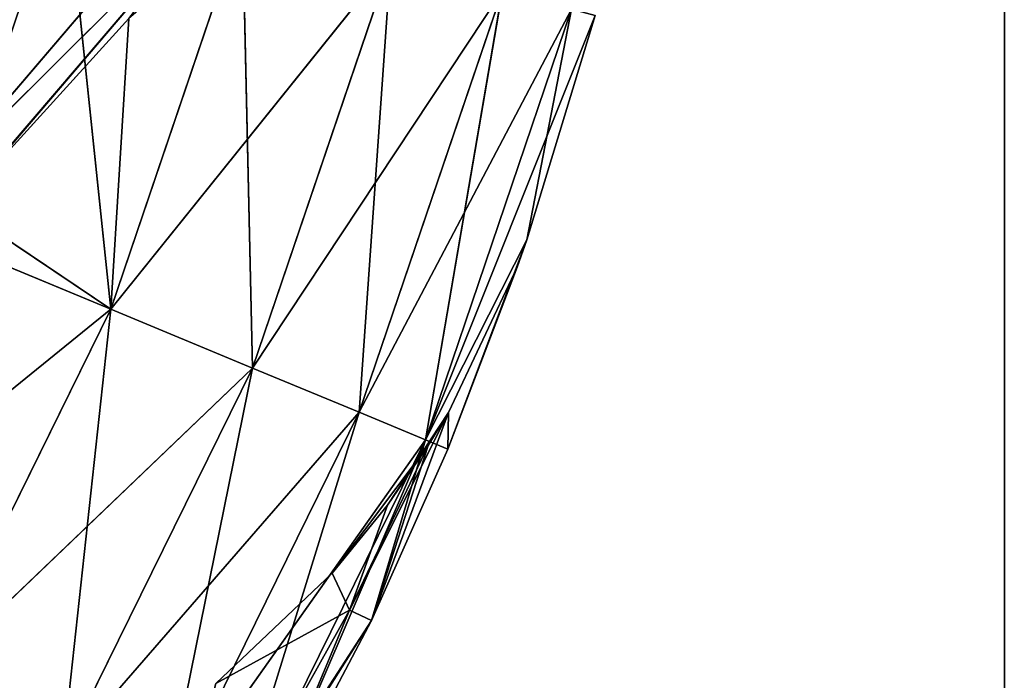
# Model space of a CAD drawing. Extents: x 14 to 217, y 27 to 186.
# Tile 391 of 656: x 95.51 to 97.03, y 73.38 to 74.4. Entities that reach past the tile are written whole.
import ezdxf

# ---------------------------------------------------------------- set-up
doc = ezdxf.new("R2010")
doc.units = 0
doc.header["$LTSCALE"] = 25.4
doc.layers.get('0').update_dxf_attribs({"color": 13, "linetype": 'CONTINUOUS'})

# ---------------------------------------------------------------- blocks, each defined once
blk = doc.blocks.new('PROFILE-RECESSED-T-CONNECT')
at = {"color": 0}
for p, q in [((82.4001, 15.2074, 111.7139), (82.7995, 15.2074, 111.2463)), ((82.4001, 15.2074, 111.7139), (82.7995, 15.2074, 111.2463)), ((82.4001, 15.2074, 111.7139), (82.84, 14.7624, 111.2758)), ((82.4001, 15.2074, 111.7139), (82.84, 14.7624, 111.2758)), ((82.84, 14.7624, 111.2758), (82.4274, 14.6113, 111.7575)), ((82.84, 14.7624, 111.2758), (82.4274, 14.6113, 111.7575)), ((82.84, 14.7624, 111.2758), (82.4356, 14.7624, 111.7493)), ((82.84, 14.7624, 111.2758), (82.4356, 14.7624, 111.7493)), ((82.1373, 14.6138, 112.3433), (82.6641, 14.4351, 111.9165)), ((82.1373, 14.6138, 112.3433), (82.6641, 14.4351, 111.9165)), ((82.4014, 14.6138, 111.8077), (82.6641, 14.4351, 111.9165)), ((82.4014, 14.6138, 111.8077), (82.6641, 14.4351, 111.9165)), ((82.6641, 14.4351, 111.9165), (82.4274, 14.6113, 111.7575)), ((82.6641, 14.4351, 111.9165), (82.4274, 14.6113, 111.7575)), ((82.692, 14.5261, 111.467), (82.4274, 14.6113, 111.7575)), ((82.692, 14.5261, 111.467), (82.4274, 14.6113, 111.7575)), ((82.6641, 14.4351, 111.9165), (82.692, 14.5261, 111.467)), ((82.6641, 14.4351, 111.9165), (82.692, 14.5261, 111.467)), ((82.3836, 14.4351, 112.4855), (82.6641, 14.4351, 111.9165)), ((82.3836, 14.4351, 112.4855), (82.6641, 14.4351, 111.9165)), ((82.3836, 14.4351, 112.4855), (82.8836, 14.1976, 112.0074)), ((82.3836, 14.4351, 112.4855), (82.8836, 14.1976, 112.0074)), ((82.8836, 14.1976, 112.0074), (82.6641, 14.4351, 111.9165)), ((83.0975, 14.1976, 111.3773), (82.6641, 14.4351, 111.9165)), ((82.8836, 14.1976, 112.0074), (82.6641, 14.4351, 111.9165)), ((83.0975, 14.1976, 111.3773), (82.6641, 14.4351, 111.9165)), ((82.868, 14.4351, 111.3159), (82.6641, 14.4351, 111.9165)), ((82.868, 14.4351, 111.3159), (82.6641, 14.4351, 111.9165)), ((82.5893, 14.1976, 112.6042), (82.8836, 14.1976, 112.0074)), ((82.5893, 14.1976, 112.6042), (82.8836, 14.1976, 112.0074)), ((82.5893, 14.1976, 112.6042), (83.0487, 13.9132, 112.0758)), ((82.5893, 14.1976, 112.6042), (83.0487, 13.9132, 112.0758)), ((83.0487, 13.9132, 112.0758), (82.8836, 14.1976, 112.0074)), ((83.2701, 13.9132, 111.4236), (82.8836, 14.1976, 112.0074)), ((83.0487, 13.9132, 112.0758), (82.8836, 14.1976, 112.0074)), ((83.2701, 13.9132, 111.4236), (82.8836, 14.1976, 112.0074)), ((83.0975, 14.1976, 111.3773), (82.8836, 14.1976, 112.0074)), ((83.0975, 14.1976, 111.3773), (82.8836, 14.1976, 112.0074)), ((82.744, 13.9132, 112.6936), (83.0487, 13.9132, 112.0758)), ((82.744, 13.9132, 112.6936), (83.0487, 13.9132, 112.0758)), ((82.744, 13.9132, 112.6936), (83.1512, 13.5962, 112.1183)), ((82.744, 13.9132, 112.6936), (83.1512, 13.5962, 112.1183)), ((83.1512, 13.5962, 112.1183), (83.0487, 13.9132, 112.0758)), ((83.3772, 13.5962, 111.4523), (83.0487, 13.9132, 112.0758)), ((83.1512, 13.5962, 112.1183), (83.0487, 13.9132, 112.0758)), ((83.3772, 13.5962, 111.4523), (83.0487, 13.9132, 112.0758)), ((83.2701, 13.9132, 111.4236), (83.0487, 13.9132, 112.0758)), ((83.2701, 13.9132, 111.4236), (83.0487, 13.9132, 112.0758)), ((82.8401, 13.5962, 112.749), (83.1512, 13.5962, 112.1183)), ((82.8401, 13.5962, 112.749), (83.1512, 13.5962, 112.1183)), ((82.8727, 13.2624, 112.7678), (83.1512, 13.5962, 112.1183)), ((82.8727, 13.2624, 112.7678), (83.1512, 13.5962, 112.1183)), ((83.1512, 13.5962, 112.1183), (83.0676, 13.2624, 112.3979)), ((83.1512, 13.5962, 112.1183), (83.0676, 13.2624, 112.3979)), ((83.1859, 13.2624, 112.1327), (83.1512, 13.5962, 112.1183)), ((83.3079, 13.2624, 111.8094), (83.1512, 13.5962, 112.1183)), ((83.1859, 13.2624, 112.1327), (83.1512, 13.5962, 112.1183)), ((83.3079, 13.2624, 111.8094), (83.1512, 13.5962, 112.1183)), ((83.3772, 13.5962, 111.4523), (83.1512, 13.5962, 112.1183)), ((83.3772, 13.5962, 111.4523), (83.1512, 13.5962, 112.1183)), ((83.3772, 13.5962, 111.4523), (83.3079, 13.2624, 111.8094)), ((83.3772, 13.5962, 111.4523), (83.3079, 13.2624, 111.8094)), ((82.7066, 12.9286, 112.968), (83.0676, 13.2624, 112.3979)), ((82.7066, 12.9286, 112.968), (83.0676, 13.2624, 112.3979)), ((82.8727, 13.2624, 112.7678), (83.0676, 13.2624, 112.3979)), ((82.8727, 13.2624, 112.7678), (83.0676, 13.2624, 112.3979)), ((83.0337, 12.9286, 112.3817), (83.0676, 13.2624, 112.3979)), ((83.0337, 12.9286, 112.3817), (83.0676, 13.2624, 112.3979)), ((83.0676, 13.2624, 112.3979), (83.1859, 13.2624, 112.1327)), ((83.0676, 13.2624, 112.3979), (83.1859, 13.2624, 112.1327)), ((83.0676, 13.2624, 112.3979), (83.1867, 13.014, 112.076)), ((83.1555, 12.9636, 112.1275), (83.0676, 13.2624, 112.3979)), ((83.1555, 12.9636, 112.1275), (83.0676, 13.2624, 112.3979)), ((83.0676, 13.2624, 112.3979), (83.1867, 13.014, 112.076)), ((83.1859, 13.2624, 112.1327), (83.3079, 13.2624, 111.8094)), ((83.1867, 13.014, 112.076), (83.1859, 13.2624, 112.1327)), ((83.2928, 13.2244, 111.8515), (83.1859, 13.2624, 112.1327)), ((83.1867, 13.014, 112.076), (83.1859, 13.2624, 112.1327)), ((83.2928, 13.2244, 111.8515), (83.1859, 13.2624, 112.1327)), ((83.1859, 13.2624, 112.1327), (83.3079, 13.2624, 111.8094)), ((83.3079, 13.2624, 111.8094), (83.2928, 13.2244, 111.8515)), ((83.3079, 13.2624, 111.8094), (83.2928, 13.2244, 111.8515)), ((83.3079, 13.2624, 111.8094), (83.4136, 13.2624, 111.462)), ((83.3079, 13.2624, 111.8094), (83.3079, 6.0648, 111.8094)), ((83.3079, 6.0648, 111.8094), (83.4136, 13.2624, 111.462)), ((83.3079, 13.2624, 111.8094), (83.4136, 13.2624, 111.462)), ((83.3079, 6.0648, 111.8094), (83.4136, 13.2624, 111.462)), ((83.3079, 13.2624, 111.8094), (83.3079, 6.0648, 111.8094)), ((83.1867, 6.3132, 112.076), (83.2928, 13.2244, 111.8515)), ((83.2928, 13.2244, 111.8515), (83.1867, 13.014, 112.076)), ((83.1867, 6.3132, 112.076), (83.2928, 13.2244, 111.8515)), ((83.2928, 13.2244, 111.8515), (83.1867, 13.014, 112.076)), ((83.2928, 13.2244, 111.8515), (83.3079, 6.0648, 111.8094)), ((83.2928, 6.1028, 111.8515), (83.2928, 13.2244, 111.8515)), ((83.2928, 6.1028, 111.8515), (83.2928, 13.2244, 111.8515)), ((83.2928, 13.2244, 111.8515), (83.3079, 6.0648, 111.8094)), ((83.0923, 6.4563, 112.2196), (83.1867, 13.014, 112.076)), ((83.0923, 6.4563, 112.2196), (83.1867, 13.014, 112.076)), ((83.1867, 13.014, 112.076), (83.1555, 12.9636, 112.1275)), ((83.1555, 6.3636, 112.1275), (83.1867, 13.014, 112.076)), ((83.1555, 6.3636, 112.1275), (83.1867, 13.014, 112.076)), ((83.1867, 13.014, 112.076), (83.1555, 12.9636, 112.1275)), ((83.1867, 6.3132, 112.076), (83.1867, 13.014, 112.076)), ((83.1867, 6.3132, 112.076), (83.1867, 13.014, 112.076)), ((83.1555, 12.9636, 112.1275), (83.0066, 12.7603, 112.3246)), ((83.1555, 12.9636, 112.1275), (83.0066, 12.7603, 112.3246)), ((83.1555, 12.9636, 112.1275), (83.0337, 12.9286, 112.3817)), ((83.1555, 12.9636, 112.1275), (83.0337, 12.9286, 112.3817)), ((83.0923, 6.4563, 112.2196), (83.1555, 12.9636, 112.1275)), ((83.0923, 6.4563, 112.2196), (83.1555, 12.9636, 112.1275)), ((83.0337, 12.9286, 112.3817), (82.7066, 12.9286, 112.968)), ((83.0337, 12.9286, 112.3817), (82.7066, 12.9286, 112.968)), ((83.0337, 12.9286, 112.3817), (82.8264, 12.5649, 112.4954)), ((83.0337, 12.9286, 112.3817), (82.8264, 12.5649, 112.4954)), ((83.0066, 12.7603, 112.3246), (83.0337, 12.9286, 112.3817)), ((83.0066, 12.7603, 112.3246), (83.0337, 12.9286, 112.3817)), ((82.8264, 6.7622, 112.4954), (83.0066, 12.7603, 112.3246)), ((83.0066, 12.7603, 112.3246), (82.8264, 12.5649, 112.4954)), ((82.8264, 6.7622, 112.4954), (83.0066, 12.7603, 112.3246)), ((83.0066, 12.7603, 112.3246), (82.8264, 12.5649, 112.4954)), ((83.0066, 6.5668, 112.3246), (83.0066, 12.7603, 112.3246)), ((83.0066, 6.5668, 112.3246), (83.0066, 12.7603, 112.3246)), ((83.0923, 6.4563, 112.2196), (83.0066, 12.7603, 112.3246)), ((83.0923, 6.4563, 112.2196), (83.0066, 12.7603, 112.3246)), ((83.0066, 6.5668, 112.3246), (82.8264, 6.7622, 112.4954)), ((82.8264, 6.7622, 112.4954), (83.0337, 6.3986, 112.3817)), ((82.8264, 6.7622, 112.4954), (83.0337, 6.3986, 112.3817)), ((83.0066, 6.5668, 112.3246), (82.8264, 6.7622, 112.4954)), ((83.0923, 6.4563, 112.2196), (83.0066, 6.5668, 112.3246)), ((83.0066, 6.5668, 112.3246), (83.0337, 6.3986, 112.3817)), ((83.0066, 6.5668, 112.3246), (83.0337, 6.3986, 112.3817)), ((83.0923, 6.4563, 112.2196), (83.0066, 6.5668, 112.3246)), ((83.0923, 6.4563, 112.2196), (83.0337, 6.3986, 112.3817)), ((83.0923, 6.4563, 112.2196), (83.0337, 6.3986, 112.3817)), ((83.1555, 6.3636, 112.1275), (83.0923, 6.4563, 112.2196)), ((83.1555, 6.3636, 112.1275), (83.0923, 6.4563, 112.2196)), ((82.7066, 6.3986, 112.968), (83.0337, 6.3986, 112.3817)), ((82.7066, 6.3986, 112.968), (83.0337, 6.3986, 112.3817)), ((82.8727, 6.0648, 112.7678), (83.0337, 6.3986, 112.3817)), ((82.8727, 6.0648, 112.7678), (83.0337, 6.3986, 112.3817)), ((83.0337, 6.3986, 112.3817), (83.1555, 6.3636, 112.1275)), ((83.0337, 6.3986, 112.3817), (83.1867, 6.3132, 112.076)), ((83.0337, 6.3986, 112.3817), (83.0676, 6.0648, 112.3979)), ((83.0337, 6.3986, 112.3817), (83.0676, 6.0648, 112.3979)), ((83.1867, 6.3132, 112.076), (83.1555, 6.3636, 112.1275)), ((83.0676, 6.0648, 112.3979), (83.1867, 6.3132, 112.076)), ((83.0676, 6.0648, 112.3979), (83.1867, 6.3132, 112.076)), ((83.1867, 6.3132, 112.076), (83.1859, 6.0648, 112.1327)), ((83.1867, 6.3132, 112.076), (83.1859, 6.0648, 112.1327)), ((83.2928, 6.1028, 111.8515), (83.1867, 6.3132, 112.076)), ((83.2928, 6.1028, 111.8515), (83.1867, 6.3132, 112.076)), ((83.2928, 6.1028, 111.8515), (83.1859, 6.0648, 112.1327)), ((83.2928, 6.1028, 111.8515), (83.1859, 6.0648, 112.1327)), ((83.3079, 6.0648, 111.8094), (83.2928, 6.1028, 111.8515)), ((83.3079, 6.0648, 111.8094), (83.2928, 6.1028, 111.8515)), ((83.0676, 6.0648, 112.3979), (82.8401, 5.731, 112.749)), ((83.0676, 6.0648, 112.3979), (82.8401, 5.731, 112.749)), ((82.8727, 6.0648, 112.7678), (83.0676, 6.0648, 112.3979)), ((82.8727, 6.0648, 112.7678), (83.0676, 6.0648, 112.3979)), ((83.0676, 6.0648, 112.3979), (83.1859, 6.0648, 112.1327)), ((83.0676, 6.0648, 112.3979), (83.1859, 6.0648, 112.1327)), ((83.0676, 6.0648, 112.3979), (83.1512, 5.731, 112.1183)), ((83.0676, 6.0648, 112.3979), (83.1512, 5.731, 112.1183)), ((83.3079, 6.0648, 111.8094), (83.1512, 5.731, 112.1183)), ((83.1512, 5.731, 112.1183), (83.4136, 6.0648, 111.462)), ((83.1512, 5.731, 112.1183), (83.4136, 6.0648, 111.462)), ((83.1859, 6.0648, 112.1327), (83.1512, 5.731, 112.1183)), ((83.3079, 6.0648, 111.8094), (83.1512, 5.731, 112.1183)), ((83.1859, 6.0648, 112.1327), (83.1512, 5.731, 112.1183)), ((83.3079, 6.0648, 111.8094), (83.1859, 6.0648, 112.1327)), ((83.3079, 6.0648, 111.8094), (83.1859, 6.0648, 112.1327)), ((83.3079, 6.0648, 111.8094), (83.4136, 6.0648, 111.462)), ((83.3079, 6.0648, 111.8094), (83.4136, 6.0648, 111.462)), ((82.8401, 5.731, 112.749), (83.1512, 5.731, 112.1183)), ((82.8401, 5.731, 112.749), (83.1512, 5.731, 112.1183)), ((82.8401, 5.731, 112.749), (83.0487, 5.4139, 112.0758)), ((82.8401, 5.731, 112.749), (83.0487, 5.4139, 112.0758)), ((83.1512, 5.731, 112.1183), (83.0487, 5.4139, 112.0758)), ((83.1512, 5.731, 112.1183), (83.0487, 5.4139, 112.0758)), ((83.1512, 5.731, 112.1183), (83.3772, 5.731, 111.4523)), ((83.1512, 5.731, 112.1183), (83.3772, 5.731, 111.4523)), ((83.1512, 5.731, 112.1183), (83.2701, 5.4139, 111.4236)), ((83.1512, 5.731, 112.1183), (83.2701, 5.4139, 111.4236)), ((82.744, 5.4139, 112.6936), (83.0487, 5.4139, 112.0758)), ((82.8836, 5.1295, 112.0074), (82.744, 5.4139, 112.6936)), ((82.8836, 5.1295, 112.0074), (82.744, 5.4139, 112.6936)), ((82.744, 5.4139, 112.6936), (83.0487, 5.4139, 112.0758)), ((82.8836, 5.1295, 112.0074), (83.0487, 5.4139, 112.0758)), ((82.8836, 5.1295, 112.0074), (83.0487, 5.4139, 112.0758)), ((83.0487, 5.4139, 112.0758), (83.2701, 5.4139, 111.4236)), ((83.0975, 5.1295, 111.3773), (83.0487, 5.4139, 112.0758)), ((83.0975, 5.1295, 111.3773), (83.0487, 5.4139, 112.0758)), ((83.0487, 5.4139, 112.0758), (83.2701, 5.4139, 111.4236)), ((82.5893, 5.1295, 112.6042), (82.8836, 5.1295, 112.0074)), ((82.5893, 5.1295, 112.6042), (82.8836, 5.1295, 112.0074)), ((82.5893, 5.1295, 112.6042), (82.6641, 4.892, 111.9165)), ((82.5893, 5.1295, 112.6042), (82.6641, 4.892, 111.9165)), ((82.8836, 5.1295, 112.0074), (82.6641, 4.892, 111.9165)), ((82.8836, 5.1295, 112.0074), (82.6641, 4.892, 111.9165)), ((82.8836, 5.1295, 112.0074), (82.868, 4.892, 111.3159)), ((82.8836, 5.1295, 112.0074), (82.868, 4.892, 111.3159)), ((82.8836, 5.1295, 112.0074), (83.0975, 5.1295, 111.3773)), ((82.8836, 5.1295, 112.0074), (83.0975, 5.1295, 111.3773)), ((82.3836, 4.892, 112.4855), (82.6641, 4.892, 111.9165)), ((82.3836, 4.892, 112.4855), (82.6641, 4.892, 111.9165)), ((82.6641, 4.892, 111.9165), (82.4014, 4.7133, 111.8077)), ((82.6641, 4.892, 111.9165), (82.4014, 4.7133, 111.8077)), ((82.6641, 4.892, 111.9165), (82.5933, 4.7133, 111.2423)), ((82.6641, 4.892, 111.9165), (82.5933, 4.7133, 111.2423)), ((82.6641, 4.892, 111.9165), (82.868, 4.892, 111.3159)), ((82.6641, 4.892, 111.9165), (82.868, 4.892, 111.3159)), ((84.0469, 2.0001, 118), (84.0469, 2.0001, 94)), ((84.0469, 2.0001, 118), (84.0469, 2.0001, 94)), ((84.0469, 2.0001, 118), (84.0469, 0.8001, 94)), ((84.0469, 2.0001, 118), (84.0469, 0.8001, 94)), ((84.0469, 0.8001, 94), (84.0469, 0.8001, 118)), ((84.0469, 0.8001, 94), (84.0469, 0.8001, 118))]:
    blk.add_line(p, q, dxfattribs=at)
mesh = blk.add_polyface(dxfattribs=at)
corners = [(82.127, 16.0094, 111.4408), (82.2955, 15.6302, 111.6093), (82.6798, 15.6302, 111.1593)]
mesh.append_faces([[corners[k] for k in face] for face in [(0, 1, 2)]], dxfattribs={"color": 0})
mesh = blk.add_polyface(dxfattribs=at)
corners = [(82.2955, 15.6302, 111.6093), (82.7995, 15.2074, 111.2463), (82.6798, 15.6302, 111.1593)]
mesh.append_faces([[corners[k] for k in face] for face in [(0, 1, 2)]], dxfattribs={"color": 0})
mesh = blk.add_polyface(dxfattribs=at)
corners = [(82.2955, 15.6302, 111.6093), (82.4001, 15.2074, 111.7139), (82.7995, 15.2074, 111.2463)]
mesh.append_faces([[corners[k] for k in face] for face in [(0, 1, 2)]], dxfattribs={"color": 0})
mesh = blk.add_polyface(dxfattribs=at)
corners = [(82.4001, 15.2074, 111.7139), (82.84, 14.7624, 111.2758), (82.7995, 15.2074, 111.2463)]
mesh.append_faces([[corners[k] for k in face] for face in [(0, 1, 2)]], dxfattribs={"color": 0})
mesh = blk.add_polyface(dxfattribs=at)
corners = [(82.4001, 15.2074, 111.7139), (82.4356, 14.7624, 111.7493), (82.84, 14.7624, 111.2758)]
mesh.append_faces([[corners[k] for k in face] for face in [(0, 1, 2)]], dxfattribs={"color": 0})
mesh = blk.add_polyface(dxfattribs=at)
corners = [(82.84, 14.7624, 111.2758), (82.4274, 14.6113, 111.7575), (82.692, 14.5261, 111.467)]
mesh.append_faces([[corners[k] for k in face] for face in [(0, 1, 2)]], dxfattribs={"color": 0})
mesh = blk.add_polyface(dxfattribs=at)
corners = [(82.4356, 14.7624, 111.7493), (82.4274, 14.6113, 111.7575), (82.84, 14.7624, 111.2758)]
mesh.append_faces([[corners[k] for k in face] for face in [(0, 1, 2)]], dxfattribs={"color": 0})
mesh = blk.add_polyface(dxfattribs=at)
corners = [(82.1373, 14.6138, 112.3433), (82.6641, 14.4351, 111.9165), (82.4014, 14.6138, 111.8077)]
mesh.append_faces([[corners[k] for k in face] for face in [(0, 1, 2)]], dxfattribs={"color": 0})
mesh = blk.add_polyface(dxfattribs=at)
corners = [(82.3836, 14.4351, 112.4855), (82.6641, 14.4351, 111.9165), (82.1373, 14.6138, 112.3433)]
mesh.append_faces([[corners[k] for k in face] for face in [(0, 1, 2)]], dxfattribs={"color": 0})
mesh = blk.add_polyface(dxfattribs=at)
corners = [(82.6641, 14.4351, 111.9165), (82.4274, 14.6113, 111.7575), (82.4014, 14.6138, 111.8077)]
mesh.append_faces([[corners[k] for k in face] for face in [(0, 1, 2)]], dxfattribs={"color": 0})
mesh = blk.add_polyface(dxfattribs=at)
corners = [(82.6641, 14.4351, 111.9165), (82.692, 14.5261, 111.467), (82.4274, 14.6113, 111.7575)]
mesh.append_faces([[corners[k] for k in face] for face in [(0, 1, 2)]], dxfattribs={"color": 0})
mesh = blk.add_polyface(dxfattribs=at)
corners = [(82.6641, 14.4351, 111.9165), (82.868, 14.4351, 111.3159), (82.692, 14.5261, 111.467)]
mesh.append_faces([[corners[k] for k in face] for face in [(0, 1, 2)]], dxfattribs={"color": 0})
mesh = blk.add_polyface(dxfattribs=at)
corners = [(82.0312, 14.4351, 113.0129), (82.5893, 14.1976, 112.6042), (82.3836, 14.4351, 112.4855)]
mesh.append_faces([[corners[k] for k in face] for face in [(0, 1, 2)]], dxfattribs={"color": 0})
mesh = blk.add_polyface(dxfattribs=at)
corners = [(82.3836, 14.4351, 112.4855), (82.8836, 14.1976, 112.0074), (82.6641, 14.4351, 111.9165)]
mesh.append_faces([[corners[k] for k in face] for face in [(0, 1, 2)]], dxfattribs={"color": 0})
mesh = blk.add_polyface(dxfattribs=at)
corners = [(82.5893, 14.1976, 112.6042), (82.8836, 14.1976, 112.0074), (82.3836, 14.4351, 112.4855)]
mesh.append_faces([[corners[k] for k in face] for face in [(0, 1, 2)]], dxfattribs={"color": 0})
mesh = blk.add_polyface(dxfattribs=at)
corners = [(82.8836, 14.1976, 112.0074), (83.0975, 14.1976, 111.3773), (82.6641, 14.4351, 111.9165)]
mesh.append_faces([[corners[k] for k in face] for face in [(0, 1, 2)]], dxfattribs={"color": 0})
mesh = blk.add_polyface(dxfattribs=at)
corners = [(82.6641, 14.4351, 111.9165), (83.0975, 14.1976, 111.3773), (82.868, 14.4351, 111.3159)]
mesh.append_faces([[corners[k] for k in face] for face in [(0, 1, 2)]], dxfattribs={"color": 0})
mesh = blk.add_polyface(dxfattribs=at)
corners = [(82.5893, 14.1976, 112.6042), (83.0487, 13.9132, 112.0758), (82.8836, 14.1976, 112.0074)]
mesh.append_faces([[corners[k] for k in face] for face in [(0, 1, 2)]], dxfattribs={"color": 0})
mesh = blk.add_polyface(dxfattribs=at)
corners = [(82.5893, 14.1976, 112.6042), (82.744, 13.9132, 112.6936), (83.0487, 13.9132, 112.0758)]
mesh.append_faces([[corners[k] for k in face] for face in [(0, 1, 2)]], dxfattribs={"color": 0})
mesh = blk.add_polyface(dxfattribs=at)
corners = [(82.8836, 14.1976, 112.0074), (83.0487, 13.9132, 112.0758), (83.2701, 13.9132, 111.4236)]
mesh.append_faces([[corners[k] for k in face] for face in [(0, 1, 2)]], dxfattribs={"color": 0})
mesh = blk.add_polyface(dxfattribs=at)
corners = [(82.8836, 14.1976, 112.0074), (83.2701, 13.9132, 111.4236), (83.0975, 14.1976, 111.3773)]
mesh.append_faces([[corners[k] for k in face] for face in [(0, 1, 2)]], dxfattribs={"color": 0})
mesh = blk.add_polyface(dxfattribs=at)
corners = [(82.744, 13.9132, 112.6936), (83.1512, 13.5962, 112.1183), (83.0487, 13.9132, 112.0758)]
mesh.append_faces([[corners[k] for k in face] for face in [(0, 1, 2)]], dxfattribs={"color": 0})
mesh = blk.add_polyface(dxfattribs=at)
corners = [(82.744, 13.9132, 112.6936), (82.8401, 13.5962, 112.749), (83.1512, 13.5962, 112.1183)]
mesh.append_faces([[corners[k] for k in face] for face in [(0, 1, 2)]], dxfattribs={"color": 0})
mesh = blk.add_polyface(dxfattribs=at)
corners = [(83.0487, 13.9132, 112.0758), (83.1512, 13.5962, 112.1183), (83.3772, 13.5962, 111.4523)]
mesh.append_faces([[corners[k] for k in face] for face in [(0, 1, 2)]], dxfattribs={"color": 0})
mesh = blk.add_polyface(dxfattribs=at)
corners = [(83.0487, 13.9132, 112.0758), (83.3772, 13.5962, 111.4523), (83.2701, 13.9132, 111.4236)]
mesh.append_faces([[corners[k] for k in face] for face in [(0, 1, 2)]], dxfattribs={"color": 0})
mesh = blk.add_polyface(dxfattribs=at)
corners = [(82.8401, 13.5962, 112.749), (82.8727, 13.2624, 112.7678), (83.1512, 13.5962, 112.1183)]
mesh.append_faces([[corners[k] for k in face] for face in [(0, 1, 2)]], dxfattribs={"color": 0})
mesh = blk.add_polyface(dxfattribs=at)
corners = [(83.1512, 13.5962, 112.1183), (82.8727, 13.2624, 112.7678), (83.0676, 13.2624, 112.3979)]
mesh.append_faces([[corners[k] for k in face] for face in [(0, 1, 2)]], dxfattribs={"color": 0})
mesh = blk.add_polyface(dxfattribs=at)
corners = [(83.1512, 13.5962, 112.1183), (83.0676, 13.2624, 112.3979), (83.1859, 13.2624, 112.1327)]
mesh.append_faces([[corners[k] for k in face] for face in [(0, 1, 2)]], dxfattribs={"color": 0})
mesh = blk.add_polyface(dxfattribs=at)
corners = [(83.1512, 13.5962, 112.1183), (83.1859, 13.2624, 112.1327), (83.3079, 13.2624, 111.8094)]
mesh.append_faces([[corners[k] for k in face] for face in [(0, 1, 2)]], dxfattribs={"color": 0})
mesh = blk.add_polyface(dxfattribs=at)
corners = [(83.1512, 13.5962, 112.1183), (83.3079, 13.2624, 111.8094), (83.3772, 13.5962, 111.4523)]
mesh.append_faces([[corners[k] for k in face] for face in [(0, 1, 2)]], dxfattribs={"color": 0})
mesh = blk.add_polyface(dxfattribs=at)
corners = [(83.3772, 13.5962, 111.4523), (83.3079, 13.2624, 111.8094), (83.4136, 13.2624, 111.462)]
mesh.append_faces([[corners[k] for k in face] for face in [(0, 1, 2)]], dxfattribs={"color": 0})
mesh = blk.add_polyface(dxfattribs=at)
corners = [(82.8727, 13.2624, 112.7678), (82.7066, 12.9286, 112.968), (83.0676, 13.2624, 112.3979)]
mesh.append_faces([[corners[k] for k in face] for face in [(0, 1, 2)]], dxfattribs={"color": 0})
mesh = blk.add_polyface(dxfattribs=at)
corners = [(83.0676, 13.2624, 112.3979), (82.7066, 12.9286, 112.968), (83.0337, 12.9286, 112.3817)]
mesh.append_faces([[corners[k] for k in face] for face in [(0, 1, 2)]], dxfattribs={"color": 0})
mesh = blk.add_polyface(dxfattribs=at)
corners = [(83.0676, 13.2624, 112.3979), (83.0337, 12.9286, 112.3817), (83.1555, 12.9636, 112.1275)]
mesh.append_faces([[corners[k] for k in face] for face in [(0, 1, 2)]], dxfattribs={"color": 0})
mesh = blk.add_polyface(dxfattribs=at)
corners = [(83.0676, 13.2624, 112.3979), (83.1867, 13.014, 112.076), (83.1859, 13.2624, 112.1327)]
mesh.append_faces([[corners[k] for k in face] for face in [(0, 1, 2)]], dxfattribs={"color": 0})
mesh = blk.add_polyface(dxfattribs=at)
corners = [(83.0676, 13.2624, 112.3979), (83.1555, 12.9636, 112.1275), (83.1867, 13.014, 112.076)]
mesh.append_faces([[corners[k] for k in face] for face in [(0, 1, 2)]], dxfattribs={"color": 0})
mesh = blk.add_polyface(dxfattribs=at)
corners = [(83.1859, 13.2624, 112.1327), (83.1867, 13.014, 112.076), (83.2928, 13.2244, 111.8515)]
mesh.append_faces([[corners[k] for k in face] for face in [(0, 1, 2)]], dxfattribs={"color": 0})
mesh = blk.add_polyface(dxfattribs=at)
corners = [(83.1859, 13.2624, 112.1327), (83.2928, 13.2244, 111.8515), (83.3079, 13.2624, 111.8094)]
mesh.append_faces([[corners[k] for k in face] for face in [(0, 1, 2)]], dxfattribs={"color": 0})
mesh = blk.add_polyface(dxfattribs=at)
corners = [(83.3079, 13.2624, 111.8094), (83.2928, 13.2244, 111.8515), (83.3079, 6.0648, 111.8094)]
mesh.append_faces([[corners[k] for k in face] for face in [(0, 1, 2)]], dxfattribs={"color": 0})
mesh = blk.add_polyface(dxfattribs=at)
corners = [(83.3079, 13.2624, 111.8094), (83.3079, 6.0648, 111.8094), (83.4136, 13.2624, 111.462)]
mesh.append_faces([[corners[k] for k in face] for face in [(0, 1, 2)]], dxfattribs={"color": 0})
mesh = blk.add_polyface(dxfattribs=at)
corners = [(83.4136, 13.2624, 111.462), (83.3079, 6.0648, 111.8094), (83.4136, 6.0648, 111.462)]
mesh.append_faces([[corners[k] for k in face] for face in [(0, 1, 2)]], dxfattribs={"color": 0})
mesh = blk.add_polyface(dxfattribs=at)
corners = [(83.2928, 13.2244, 111.8515), (83.1867, 13.014, 112.076), (83.1867, 6.3132, 112.076)]
mesh.append_faces([[corners[k] for k in face] for face in [(0, 1, 2)]], dxfattribs={"color": 0})
mesh = blk.add_polyface(dxfattribs=at)
corners = [(83.2928, 13.2244, 111.8515), (83.1867, 6.3132, 112.076), (83.2928, 6.1028, 111.8515)]
mesh.append_faces([[corners[k] for k in face] for face in [(0, 1, 2)]], dxfattribs={"color": 0})
mesh = blk.add_polyface(dxfattribs=at)
corners = [(83.2928, 13.2244, 111.8515), (83.2928, 6.1028, 111.8515), (83.3079, 6.0648, 111.8094)]
mesh.append_faces([[corners[k] for k in face] for face in [(0, 1, 2)]], dxfattribs={"color": 0})
mesh = blk.add_polyface(dxfattribs=at)
corners = [(83.1867, 13.014, 112.076), (83.1555, 12.9636, 112.1275), (83.0923, 6.4563, 112.2196)]
mesh.append_faces([[corners[k] for k in face] for face in [(0, 1, 2)]], dxfattribs={"color": 0})
mesh = blk.add_polyface(dxfattribs=at)
corners = [(83.1867, 13.014, 112.076), (83.0923, 6.4563, 112.2196), (83.1555, 6.3636, 112.1275)]
mesh.append_faces([[corners[k] for k in face] for face in [(0, 1, 2)]], dxfattribs={"color": 0})
mesh = blk.add_polyface(dxfattribs=at)
corners = [(83.1867, 13.014, 112.076), (83.1555, 6.3636, 112.1275), (83.1867, 6.3132, 112.076)]
mesh.append_faces([[corners[k] for k in face] for face in [(0, 1, 2)]], dxfattribs={"color": 0})
mesh = blk.add_polyface(dxfattribs=at)
corners = [(83.1555, 12.9636, 112.1275), (83.0066, 12.7603, 112.3246), (83.0923, 6.4563, 112.2196)]
mesh.append_faces([[corners[k] for k in face] for face in [(0, 1, 2)]], dxfattribs={"color": 0})
mesh = blk.add_polyface(dxfattribs=at)
corners = [(83.1555, 12.9636, 112.1275), (83.0337, 12.9286, 112.3817), (83.0066, 12.7603, 112.3246)]
mesh.append_faces([[corners[k] for k in face] for face in [(0, 1, 2)]], dxfattribs={"color": 0})
mesh = blk.add_polyface(dxfattribs=at)
corners = [(82.7066, 12.9286, 112.968), (82.8264, 12.5649, 112.4954), (83.0337, 12.9286, 112.3817)]
mesh.append_faces([[corners[k] for k in face] for face in [(0, 1, 2)]], dxfattribs={"color": 0})
mesh = blk.add_polyface(dxfattribs=at)
corners = [(83.0337, 12.9286, 112.3817), (82.8264, 12.5649, 112.4954), (83.0066, 12.7603, 112.3246)]
mesh.append_faces([[corners[k] for k in face] for face in [(0, 1, 2)]], dxfattribs={"color": 0})
mesh = blk.add_polyface(dxfattribs=at)
corners = [(83.0066, 12.7603, 112.3246), (82.8264, 12.5649, 112.4954), (82.8264, 6.7622, 112.4954)]
mesh.append_faces([[corners[k] for k in face] for face in [(0, 1, 2)]], dxfattribs={"color": 0})
mesh = blk.add_polyface(dxfattribs=at)
corners = [(83.0066, 12.7603, 112.3246), (82.8264, 6.7622, 112.4954), (83.0066, 6.5668, 112.3246)]
mesh.append_faces([[corners[k] for k in face] for face in [(0, 1, 2)]], dxfattribs={"color": 0})
mesh = blk.add_polyface(dxfattribs=at)
corners = [(83.0066, 12.7603, 112.3246), (83.0066, 6.5668, 112.3246), (83.0923, 6.4563, 112.2196)]
mesh.append_faces([[corners[k] for k in face] for face in [(0, 1, 2)]], dxfattribs={"color": 0})
mesh = blk.add_polyface(dxfattribs=at)
corners = [(82.8264, 6.7622, 112.4954), (82.7066, 6.3986, 112.968), (83.0337, 6.3986, 112.3817)]
mesh.append_faces([[corners[k] for k in face] for face in [(0, 1, 2)]], dxfattribs={"color": 0})
mesh = blk.add_polyface(dxfattribs=at)
corners = [(82.8264, 6.7622, 112.4954), (83.0337, 6.3986, 112.3817), (83.0066, 6.5668, 112.3246)]
mesh.append_faces([[corners[k] for k in face] for face in [(0, 1, 2)]], dxfattribs={"color": 0})
mesh = blk.add_polyface(dxfattribs=at)
corners = [(83.0066, 6.5668, 112.3246), (83.0337, 6.3986, 112.3817), (83.0923, 6.4563, 112.2196)]
mesh.append_faces([[corners[k] for k in face] for face in [(0, 1, 2)]], dxfattribs={"color": 0})
mesh = blk.add_polyface(dxfattribs=at)
corners = [(83.0923, 6.4563, 112.2196), (83.0337, 6.3986, 112.3817), (83.1555, 6.3636, 112.1275)]
mesh.append_faces([[corners[k] for k in face] for face in [(0, 1, 2)]], dxfattribs={"color": 0})
mesh = blk.add_polyface(dxfattribs=at)
corners = [(82.7066, 6.3986, 112.968), (82.8727, 6.0648, 112.7678), (83.0337, 6.3986, 112.3817)]
mesh.append_faces([[corners[k] for k in face] for face in [(0, 1, 2)]], dxfattribs={"color": 0})
mesh = blk.add_polyface(dxfattribs=at)
corners = [(83.0337, 6.3986, 112.3817), (82.8727, 6.0648, 112.7678), (83.0676, 6.0648, 112.3979)]
mesh.append_faces([[corners[k] for k in face] for face in [(0, 1, 2)]], dxfattribs={"color": 0})
mesh = blk.add_polyface(dxfattribs=at)
corners = [(83.0337, 6.3986, 112.3817), (83.0676, 6.0648, 112.3979), (83.1867, 6.3132, 112.076)]
mesh.append_faces([[corners[k] for k in face] for face in [(0, 1, 2)]], dxfattribs={"color": 0})
mesh = blk.add_polyface(dxfattribs=at)
corners = [(83.1867, 6.3132, 112.076), (83.0676, 6.0648, 112.3979), (83.1859, 6.0648, 112.1327)]
mesh.append_faces([[corners[k] for k in face] for face in [(0, 1, 2)]], dxfattribs={"color": 0})
mesh = blk.add_polyface(dxfattribs=at)
corners = [(83.1867, 6.3132, 112.076), (83.1859, 6.0648, 112.1327), (83.2928, 6.1028, 111.8515)]
mesh.append_faces([[corners[k] for k in face] for face in [(0, 1, 2)]], dxfattribs={"color": 0})
mesh = blk.add_polyface(dxfattribs=at)
corners = [(83.2928, 6.1028, 111.8515), (83.1859, 6.0648, 112.1327), (83.3079, 6.0648, 111.8094)]
mesh.append_faces([[corners[k] for k in face] for face in [(0, 1, 2)]], dxfattribs={"color": 0})
mesh = blk.add_polyface(dxfattribs=at)
corners = [(83.0676, 6.0648, 112.3979), (82.8401, 5.731, 112.749), (83.1512, 5.731, 112.1183)]
mesh.append_faces([[corners[k] for k in face] for face in [(0, 1, 2)]], dxfattribs={"color": 0})
mesh = blk.add_polyface(dxfattribs=at)
corners = [(82.8727, 6.0648, 112.7678), (82.8401, 5.731, 112.749), (83.0676, 6.0648, 112.3979)]
mesh.append_faces([[corners[k] for k in face] for face in [(0, 1, 2)]], dxfattribs={"color": 0})
mesh = blk.add_polyface(dxfattribs=at)
corners = [(83.0676, 6.0648, 112.3979), (83.1512, 5.731, 112.1183), (83.1859, 6.0648, 112.1327)]
mesh.append_faces([[corners[k] for k in face] for face in [(0, 1, 2)]], dxfattribs={"color": 0})
mesh = blk.add_polyface(dxfattribs=at)
corners = [(83.3079, 6.0648, 111.8094), (83.1512, 5.731, 112.1183), (83.4136, 6.0648, 111.462)]
mesh.append_faces([[corners[k] for k in face] for face in [(0, 1, 2)]], dxfattribs={"color": 0})
mesh = blk.add_polyface(dxfattribs=at)
corners = [(83.4136, 6.0648, 111.462), (83.1512, 5.731, 112.1183), (83.3772, 5.731, 111.4523)]
mesh.append_faces([[corners[k] for k in face] for face in [(0, 1, 2)]], dxfattribs={"color": 0})
mesh = blk.add_polyface(dxfattribs=at)
corners = [(83.1859, 6.0648, 112.1327), (83.1512, 5.731, 112.1183), (83.3079, 6.0648, 111.8094)]
mesh.append_faces([[corners[k] for k in face] for face in [(0, 1, 2)]], dxfattribs={"color": 0})
mesh = blk.add_polyface(dxfattribs=at)
corners = [(82.8401, 5.731, 112.749), (82.744, 5.4139, 112.6936), (83.0487, 5.4139, 112.0758)]
mesh.append_faces([[corners[k] for k in face] for face in [(0, 1, 2)]], dxfattribs={"color": 0})
mesh = blk.add_polyface(dxfattribs=at)
corners = [(82.8401, 5.731, 112.749), (83.0487, 5.4139, 112.0758), (83.1512, 5.731, 112.1183)]
mesh.append_faces([[corners[k] for k in face] for face in [(0, 1, 2)]], dxfattribs={"color": 0})
mesh = blk.add_polyface(dxfattribs=at)
corners = [(83.1512, 5.731, 112.1183), (83.0487, 5.4139, 112.0758), (83.2701, 5.4139, 111.4236)]
mesh.append_faces([[corners[k] for k in face] for face in [(0, 1, 2)]], dxfattribs={"color": 0})
mesh = blk.add_polyface(dxfattribs=at)
corners = [(83.1512, 5.731, 112.1183), (83.2701, 5.4139, 111.4236), (83.3772, 5.731, 111.4523)]
mesh.append_faces([[corners[k] for k in face] for face in [(0, 1, 2)]], dxfattribs={"color": 0})
mesh = blk.add_polyface(dxfattribs=at)
corners = [(82.744, 5.4139, 112.6936), (82.5893, 5.1295, 112.6042), (82.8836, 5.1295, 112.0074)]
mesh.append_faces([[corners[k] for k in face] for face in [(0, 1, 2)]], dxfattribs={"color": 0})
mesh = blk.add_polyface(dxfattribs=at)
corners = [(82.744, 5.4139, 112.6936), (82.8836, 5.1295, 112.0074), (83.0487, 5.4139, 112.0758)]
mesh.append_faces([[corners[k] for k in face] for face in [(0, 1, 2)]], dxfattribs={"color": 0})
mesh = blk.add_polyface(dxfattribs=at)
corners = [(83.0487, 5.4139, 112.0758), (82.8836, 5.1295, 112.0074), (83.0975, 5.1295, 111.3773)]
mesh.append_faces([[corners[k] for k in face] for face in [(0, 1, 2)]], dxfattribs={"color": 0})
mesh = blk.add_polyface(dxfattribs=at)
corners = [(83.0487, 5.4139, 112.0758), (83.0975, 5.1295, 111.3773), (83.2701, 5.4139, 111.4236)]
mesh.append_faces([[corners[k] for k in face] for face in [(0, 1, 2)]], dxfattribs={"color": 0})
mesh = blk.add_polyface(dxfattribs=at)
corners = [(82.2196, 5.1295, 113.1575), (82.3836, 4.892, 112.4855), (82.5893, 5.1295, 112.6042)]
mesh.append_faces([[corners[k] for k in face] for face in [(0, 1, 2)]], dxfattribs={"color": 0})
mesh = blk.add_polyface(dxfattribs=at)
corners = [(82.5893, 5.1295, 112.6042), (82.3836, 4.892, 112.4855), (82.6641, 4.892, 111.9165)]
mesh.append_faces([[corners[k] for k in face] for face in [(0, 1, 2)]], dxfattribs={"color": 0})
mesh = blk.add_polyface(dxfattribs=at)
corners = [(82.5893, 5.1295, 112.6042), (82.6641, 4.892, 111.9165), (82.8836, 5.1295, 112.0074)]
mesh.append_faces([[corners[k] for k in face] for face in [(0, 1, 2)]], dxfattribs={"color": 0})
mesh = blk.add_polyface(dxfattribs=at)
corners = [(82.8836, 5.1295, 112.0074), (82.6641, 4.892, 111.9165), (82.868, 4.892, 111.3159)]
mesh.append_faces([[corners[k] for k in face] for face in [(0, 1, 2)]], dxfattribs={"color": 0})
mesh = blk.add_polyface(dxfattribs=at)
corners = [(82.8836, 5.1295, 112.0074), (82.868, 4.892, 111.3159), (83.0975, 5.1295, 111.3773)]
mesh.append_faces([[corners[k] for k in face] for face in [(0, 1, 2)]], dxfattribs={"color": 0})
mesh = blk.add_polyface(dxfattribs=at)
corners = [(82.3836, 4.892, 112.4855), (82.4014, 4.7133, 111.8077), (82.6641, 4.892, 111.9165)]
mesh.append_faces([[corners[k] for k in face] for face in [(0, 1, 2)]], dxfattribs={"color": 0})
mesh = blk.add_polyface(dxfattribs=at)
corners = [(82.6641, 4.892, 111.9165), (82.4014, 4.7133, 111.8077), (82.5933, 4.7133, 111.2423)]
mesh.append_faces([[corners[k] for k in face] for face in [(0, 1, 2)]], dxfattribs={"color": 0})
mesh = blk.add_polyface(dxfattribs=at)
corners = [(82.6641, 4.892, 111.9165), (82.5933, 4.7133, 111.2423), (82.868, 4.892, 111.3159)]
mesh.append_faces([[corners[k] for k in face] for face in [(0, 1, 2)]], dxfattribs={"color": 0})
mesh = blk.add_polyface(dxfattribs=at)
corners = [(82.4014, 4.7133, 111.8077), (82.2871, 4.6024, 111.1602), (82.5933, 4.7133, 111.2423)]
mesh.append_faces([[corners[k] for k in face] for face in [(0, 1, 2)]], dxfattribs={"color": 0})
mesh = blk.add_polyface(dxfattribs=at)
corners = [(84.0469, 2.0001, 118), (54.0549, 2.0001, 106), (53.8539, 2.0001, 106.75)]
mesh.append_faces([[corners[k] for k in face] for face in [(0, 1, 2)]], dxfattribs={"color": 0})
mesh = blk.add_polyface(dxfattribs=at)
corners = [(83.8185, 2.0001, 119.148), (84.0469, 2.0001, 118), (53.8539, 2.0001, 106.75)]
mesh.append_faces([[corners[k] for k in face] for face in [(0, 1, 2)]], dxfattribs={"color": 0})
mesh = blk.add_polyface(dxfattribs=at)
corners = [(82.1949, 2.0001, 120.7716), (83.8185, 2.0001, 119.148), (53.8539, 2.0001, 106.75)]
mesh.append_faces([[corners[k] for k in face] for face in [(0, 1, 2)]], dxfattribs={"color": 0})
mesh = blk.add_polyface(dxfattribs=at)
corners = [(84.0469, 2.0001, 118), (84.0469, 2.0001, 94), (54.0549, 2.0001, 106)]
mesh.append_faces([[corners[k] for k in face] for face in [(0, 1, 2)]], dxfattribs={"color": 0})
mesh = blk.add_polyface(dxfattribs=at)
corners = [(84.0469, 2.0001, 118), (84.0469, 0.8001, 94), (84.0469, 2.0001, 94)]
mesh.append_faces([[corners[k] for k in face] for face in [(0, 1, 2)]], dxfattribs={"color": 0})
mesh = blk.add_polyface(dxfattribs=at)
corners = [(84.0469, 2.0001, 118), (84.0469, 0.8001, 118), (84.0469, 0.8001, 94)]
mesh.append_faces([[corners[k] for k in face] for face in [(0, 1, 2)]], dxfattribs={"color": 0})
mesh = blk.add_polyface(dxfattribs=at)
corners = [(83.1682, 0.8001, 120.1213), (53.8539, 0.8001, 106.75), (83.8185, 0.8001, 119.148)]
mesh.append_faces([[corners[k] for k in face] for face in [(0, 1, 2)]], dxfattribs={"color": 0})
mesh = blk.add_polyface(dxfattribs=at)
corners = [(84.0469, 0.8001, 118), (53.8539, 0.8001, 106.75), (84.0469, 0.8001, 94)]
mesh.append_faces([[corners[k] for k in face] for face in [(0, 1, 2)]], dxfattribs={"color": 0})
mesh = blk.add_polyface(dxfattribs=at)
corners = [(83.8185, 0.8001, 119.148), (53.8539, 0.8001, 106.75), (84.0469, 0.8001, 118)]
mesh.append_faces([[corners[k] for k in face] for face in [(0, 1, 2)]], dxfattribs={"color": 0})
mesh = blk.add_polyface(dxfattribs=at)
corners = [(82.1949, 0.8001, 120.7716), (53.8539, 0.8001, 106.75), (83.1682, 0.8001, 120.1213)]
mesh.append_faces([[corners[k] for k in face] for face in [(0, 1, 2)]], dxfattribs={"color": 0})

msp = doc.modelspace()

# ---------------------------------------------------------------- block references
at = {"color": 7, "extrusion": (0, -1, -3.33067e-16)}
msp.add_blockref('PROFILE-RECESSED-T-CONNECT', (12.9862, -56.4217, -185.8719), dxfattribs=at)

doc.saveas('drawing.dxf')
